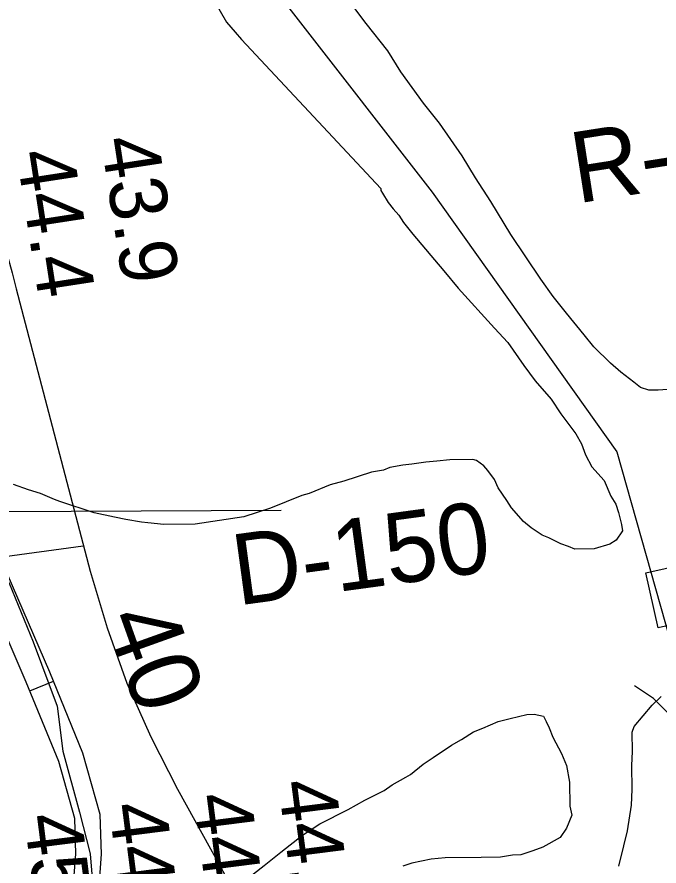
# Model space of a CAD drawing. Extents: x 3250478 to 3288318, y 788638 to 816472.
# Drawn here: x 3277293 to 3278044, y 804127 to 805120 of the extents above; entities that cross this region are included whole.
import ezdxf

# ---------------------------------------------------------------- set-up
doc = ezdxf.new("R2010")
doc.units = 0
for name, color, linetype in [('V-RIVR-RANG', 7, 'Continuous'), ('V-RIVR-RANG-IDEN', 7, 'Continuous'), ('V-ROAD-CNTR', 7, 'Continuous'), ('V-SITE-OTLN', 7, 'Continuous'), ('V-SITE-VEGE', 7, 'Continuous'), ('V-TOPO-MINR', 7, 'Continuous'), ('V-TOPO-MINR-IDEN', 7, 'Continuous'), ('V-TOPO-SHOR', 7, 'Continuous'), ('V-UTIL-LINE', 7, 'Continuous')]:
    doc.layers.add(name, color=color, linetype=linetype)

msp = doc.modelspace()

# ---------------------------------------------------------------- linework, layer by layer
at = {"layer": 'V-RIVR-RANG'}
msp.add_line((3277370.27, 804501.5), (3276062.73, 804320.57), dxfattribs=at)
at = {"layer": 'V-ROAD-CNTR'}
msp.add_line((3277308.1, 804332.19), (3277335.88, 804343.52), dxfattribs=at)
for points in [[(3276954.32, 805580.87), (3276994.13, 805434.74), (3277042.03, 805238.54), (3277075.55, 805134.77), (3277070.78, 805028.51), (3277105.46, 804879.53), (3277154.74, 804751.82), (3277191.36, 804623.26), (3277231.53, 804550.17), (3277283.67, 804458.26), (3277312.07, 804389.58), (3277340.1, 804314.25), (3277346.58, 804261.76), (3277366.24, 804190.28), (3277378.48, 804141.38), (3277383.64, 804080.01)], [(3277387.43, 804081.31), (3277391.88, 804141.03), (3277390.43, 804187.57), (3277370.21, 804259.33), (3277331.58, 804354.06), (3277281.51, 804469.41), (3277244.13, 804538.04), (3277222.63, 804580.58), (3277185.77, 804658.29), (3277144.65, 804783.34), (3277119.34, 804857.8), (3277111.2, 804890.61), (3277102.64, 804940.2), (3277096.78, 804981.58), (3277090.56, 805040.04), (3277083.89, 805079.46), (3277070.43, 805139.67)], [(3277357.69, 804085.87), (3277361.85, 804141.68), (3277360.56, 804182.96), (3277341.79, 804249.57), (3277303.93, 804342.42), (3277254.53, 804456.24), (3277217.56, 804524.09), (3277195.69, 804567.39), (3277157.86, 804647.13), (3277116.19, 804773.82), (3277090.53, 804849.34), (3277081.82, 804884.44), (3277073, 804935.54), (3277067.01, 804977.89), (3277060.83, 805035.94), (3277054.44, 805073.68), (3277041.03, 805133.67)]]:
    msp.add_lwpolyline(points, dxfattribs=at)
at = {"layer": 'V-SITE-OTLN'}
msp.add_lwpolyline([(3278043.23, 804405.95), (3278028.79, 804470.23), (3278202.85, 804509.35), (3278217.3, 804445.08)], close=True, dxfattribs=at)
at = {"layer": 'V-SITE-VEGE'}
for p, q in [((3278036.23, 804315.62), (3278046.88, 804325.52)), ((3278015.04, 804290.44), (3278036.23, 804315.62)), ((3277870.15, 804299.96), (3277889.52, 804304.6)), ((3277889.52, 804304.6), (3277898.16, 804304.74)), ((3277898.16, 804304.74), (3277908.99, 804302.75)), ((3277837.93, 804288.64), (3277856.17, 804296.49)), ((3277856.17, 804296.49), (3277870.15, 804299.96)), ((3277908.99, 804302.75), (3277912.34, 804296.33)), ((3277912.34, 804296.33), (3277915.7, 804288.82)), ((3277827.21, 804284.14), (3277837.93, 804288.64)), ((3277915.7, 804288.82), (3277920.19, 804278.09)), ((3278012.99, 804283.92), (3278015.04, 804290.44)), ((3277801.54, 804268.6), (3277813.31, 804275.28)), ((3277813.31, 804275.28), (3277827.21, 804284.14)), ((3277920.19, 804278.09), (3277930.23, 804258.82)), ((3278013.36, 804261.25), (3278012.99, 804283.92)), ((3277780.17, 804254.21), (3277801.54, 804268.6)), ((3277930.23, 804258.82), (3277935.86, 804244.86)), ((3278012.54, 804245.03), (3278013.36, 804261.25)), ((3277753.49, 804234.34), (3277768.41, 804246.46)), ((3277768.41, 804246.46), (3277780.17, 804254.21)), ((3277935.86, 804244.86), (3277939.41, 804225.48)), ((3278013, 804216.96), (3278012.54, 804245.03)), ((3277732.09, 804222.11), (3277748.14, 804231.01)), ((3277748.14, 804231.01), (3277753.49, 804234.34)), ((3277939.41, 804225.48), (3277939.87, 804197.41)), ((3277699.97, 804204.31), (3277722.47, 804215.47)), ((3277722.47, 804215.47), (3277732.09, 804222.11)), ((3278012.22, 804198.58), (3278013, 804216.96)), ((3277680.71, 804193.19), (3277699.97, 804204.31)), ((3277939.87, 804197.41), (3277942.2, 804186.64)), ((3278007.31, 804168.26), (3278012.22, 804198.58)), ((3277647.5, 804176.45), (3277680.71, 804193.19)), ((3277942.2, 804186.64), (3277935.97, 804171.42)), ((3277627.19, 804163.16), (3277647.5, 804176.45)), ((3277935.97, 804171.42), (3277928.59, 804160.5)), ((3278003.27, 804150.91), (3278007.31, 804168.26)), ((3277601.59, 804143.3), (3277627.19, 804163.16)), ((3277928.59, 804160.5), (3277908.25, 804149.37)), ((3277908.25, 804149.37), (3277896.44, 804144.85)), ((3277997.18, 804127.05), (3278003.27, 804150.91)), ((3277582.41, 804127.87), (3277601.59, 804143.3)), ((3277777.78, 804135.36), (3277755.18, 804130.68)), ((3277793.96, 804136.71), (3277777.78, 804135.36)), ((3277836.07, 804137.39), (3277793.96, 804136.71)), ((3277858.75, 804137.76), (3277836.07, 804137.39)), ((3277872.75, 804140.15), (3277858.75, 804137.76)), ((3277882.47, 804140.31), (3277872.75, 804140.15)), ((3277896.44, 804144.85), (3277882.47, 804140.31)), ((3277553.6, 804105.8), (3277582.41, 804127.87)), ((3277755.18, 804130.68), (3277744.43, 804127.26))]:
    msp.add_line(p, q, dxfattribs=at)
for points in [[(3277521.61, 805143.26), (3277538.28, 805114.36), (3277548.19, 805102.65), (3277555.89, 805094.13)], [(3278064.78, 804685.48), (3278043.21, 804684.05), (3278032.41, 804683.88), (3278022.64, 804686.96), (3278014.97, 804693.32), (3277999.66, 804704.95), (3277987.61, 804715.55), (3277967.85, 804734.67), (3277956.83, 804748.54), (3277935.89, 804774.12), (3277920.46, 804793.31), (3277906.08, 804813.6), (3277870.67, 804865.95), (3277847.36, 804904.45), (3277829.63, 804932.25), (3277814.09, 804957.91), (3277787.54, 804996.37), (3277768.8, 805019.83), (3277742.29, 805056.12), (3277726.76, 805080.71), (3277701.4, 805112.7), (3277687.05, 805131.91)], [(3277555.89, 805094.13), (3277718.58, 804919.64), (3277718.62, 804917.48), (3277720.83, 804914.28), (3277727.48, 804903.58), (3277733.01, 804896.11), (3277739.61, 804888.66), (3277745.15, 804880.1), (3277756.17, 804866.25), (3277781.5, 804836.42), (3277792.51, 804823.63), (3277809.04, 804803.38), (3277851.93, 804756.55), (3277867.33, 804739.52), (3277886.12, 804712.82), (3277899.38, 804694.68), (3277918.09, 804673.38), (3277929.17, 804656.28), (3277946.83, 804632.8), (3277953.5, 804621.03), (3277958.03, 804608.15), (3277965.82, 804594.23), (3277980.12, 804578.26), (3277987.97, 804560.03), (3277993.53, 804550.39), (3277996.93, 804540.73), (3278000.4, 804526.74), (3278001.6, 804519.2), (3277994.22, 804508.28), (3277986.73, 804503.84), (3277968.46, 804498.14), (3277945.78, 804497.77), (3277938.17, 804500.89), (3277929.48, 804503.99), (3277915.32, 804511.32), (3277907.71, 804514.43), (3277894.61, 804522.86), (3277885.85, 804530.28), (3277871.55, 804546.25), (3277866.01, 804554.8), (3277856.04, 804569.76), (3277851.57, 804579.41), (3277843.83, 804590.08), (3277839.43, 804595.41), (3277830.68, 804601.75), (3277826.35, 804602.76), (3277799.35, 804602.32), (3277784.25, 804600.99), (3277771.31, 804599.71), (3277755.15, 804597.28), (3277744.37, 804596.03), (3277729.29, 804593.62), (3277721.78, 804590.26), (3277707.77, 804587.87), (3277675.54, 804577.62), (3277659.41, 804573.04), (3277634.73, 804562.92), (3277626.13, 804560.62), (3277589.65, 804545.99), (3277558.49, 804535.76), (3277501.38, 804527.27), (3277464.67, 804526.67), (3277446.27, 804528.53), (3277438.7, 804529.49), (3277420.29, 804532.43), (3277407.28, 804535.46), (3277383.44, 804540.47), (3277343.25, 804553.86), (3277336.74, 804555.91), (3277320.42, 804563.21), (3277306.31, 804567.3), (3277288.93, 804573.5)]]:
    msp.add_lwpolyline(points, dxfattribs=at)
at = {"layer": 'V-TOPO-MINR'}
msp.add_lwpolyline([(3277187.5, 805143.25), (3277198.75, 805116.74), (3277208.33, 805089.42), (3277271.49, 804876.6), (3277276.86, 804858.15), (3277282.12, 804839.67), (3277287.19, 804821.14), (3277292.14, 804802.57), (3277378.58, 804471.99), (3277398.52, 804405.99), (3277421.66, 804341.28), (3277449.59, 804278.49), (3277480.73, 804216.98), (3277547.86, 804095.9)], dxfattribs=at)
at = {"layer": 'V-TOPO-SHOR'}
msp.add_lwpolyline([(3278926.74, 804308.47), (3278578.5, 804204.74), (3278319.17, 804130.64), (3278259.89, 804086.19), (3278141.34, 804049.14), (3278141.34, 804049.14), (3278096.89, 804108.42), (3278096.89, 804175.1), (3278096.89, 804212.15), (3278089.48, 804264.01), (3278067.25, 804293.65), (3278037.61, 804323.29), (3278015.38, 804338.11)], dxfattribs=at)
at = {"layer": 'V-UTIL-LINE'}
for points in [[(3276779.07, 805877.53), (3277119.37, 806000.08), (3277294.67, 805538.25), (3277778.78, 804915.35), (3277994.96, 804611.65), (3278074.52, 804330.47), (3278421.63, 804416.97), (3278960.18, 804675.65), (3279222, 804772.3), (3279530.62, 804885.29), (3280077.49, 804818.92), (3280602.27, 804740.39), (3281523.84, 804602.98), (3281939.43, 804549.34), (3282294.4, 804595.05)], [(3274287.07, 803751.09), (3276865.11, 804540.05), (3277601.96, 804543.66)]]:
    msp.add_lwpolyline(points, dxfattribs=at)

# ---------------------------------------------------------------- texts
at = {"layer": 'V-RIVR-RANG'}
for s, rotation, p in [('43.9', 278.75833, (3277390.82, 804977.22)), ('44.4', 278.75833, (3277292.06, 804961.49)), ('44.0', 277.23833, (3277598.48, 804225.15)), ('44.7', 277.23833, (3277499.67, 804209.43)), ('44.6', 277.23833, (3277400.27, 804198.42)), ('45.6', 277.23833, (3277301.09, 804185.57))]:
    msp.add_text(s, height=67, rotation=rotation, dxfattribs=at).set_placement(p)
at = {"layer": 'V-RIVR-RANG-IDEN'}
for s, rotation, p in [('R-259.85', 8.89586, (3277948.48, 804902.27)), ('D-150', 7.73633, (3277551.19, 804431.91))]:
    msp.add_text(s, height=83, rotation=rotation, dxfattribs=at).set_placement(p)
at = {"layer": 'V-TOPO-MINR-IDEN'}
msp.add_text('40', height=83, rotation=289.67483, dxfattribs=at).set_placement((3277394.87, 804416.66))

doc.saveas('drawing.dxf')
